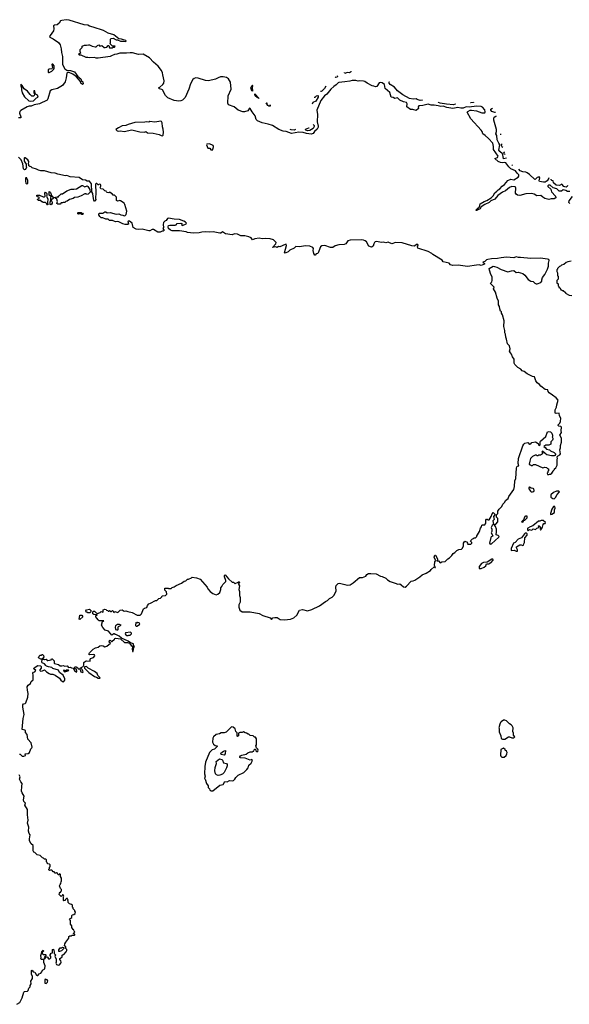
# Model space of a CAD drawing. Extents: x 1966327 to 2147849, y 395140 to 552178.
# Tile 264 of 316: x 2060636 to 2069745, y 535455 to 551766. Entities that reach past the tile are written whole.
import ezdxf

# ---------------------------------------------------------------- set-up
doc = ezdxf.new("R2010")
doc.units = 0

msp = doc.modelspace()

# ---------------------------------------------------------------- linework, layer by layer
at = {"layer": '0CON20XD'}
for points in [[(2067570, 550340), (2067505, 550350), (2067455, 550351), (2067405, 550366), (2067315, 550342), (2067252, 550338), (2067242, 550325), (2067243, 550295), (2067205, 550260), (2067149, 550279), (2067115, 550278), (2067050, 550325), (2067059, 550375), (2067046, 550395), (2066996, 550406), (2066934, 550434), (2066895, 550472), (2066855, 550460), (2066825, 550478), (2066790, 550485), (2066769, 550559), (2066695, 550626), (2066682, 550695), (2066645, 550719), (2066615, 550725), (2066591, 550719), (2066555, 550661), (2066535, 550652), (2066507, 550667), (2066475, 550668), (2066393, 550713), (2066355, 550742), (2066335, 550748), (2066275, 550753), (2066245, 550747), (2066208, 550758), (2066145, 550761), (2066105, 550748), (2066026, 550736), (2065927, 550727), (2065915, 550720), (2065883, 550687), (2065845, 550662), (2065795, 550615), (2065726, 550534), (2065686, 550505), (2065625, 550427), (2065558, 550265), (2065570, 550195), (2065568, 550075), (2065585, 550005), (2065583, 549985), (2065567, 549953), (2065521, 549915), (2065498, 549882), (2065465, 549872), (2065390, 549880), (2065335, 549898), (2065265, 549902), (2065141, 549881), (2065055, 549914), (2065002, 549922), (2064931, 549945), (2064825, 550011), (2064755, 550037), (2064655, 550055), (2064575, 550090), (2064557, 550115), (2064541, 550175), (2064488, 550238), (2064455, 550296), (2064445, 550299), (2064415, 550259), (2064362, 550238), (2064335, 550237), (2064255, 550265), (2064191, 550321), (2064094, 550354), (2064085, 550385), (2064093, 550505), (2064140, 550615), (2064129, 550729), (2064094, 550785), (2064065, 550806), (2064008, 550822), (2063965, 550817), (2063925, 550804), (2063881, 550779), (2063766, 550754), (2063715, 550759), (2063595, 550799), (2063555, 550801), (2063525, 550793), (2063505, 550773), (2063465, 550705), (2063438, 550615), (2063378, 550475), (2063335, 550432), (2063305, 550420), (2063275, 550416), (2063195, 550429), (2063093, 550473), (2063052, 550512), (2063005, 550602), (2062992, 550612), (2062955, 550619), (2062936, 550635), (2062961, 550649), (2063011, 550695), (2063025, 550715), (2063031, 550755), (2063009, 550855), (2063003, 550885), (2062985, 550926), (2062933, 550995), (2062853, 551063), (2062785, 551136), (2062685, 551195), (2062605, 551192), (2062508, 551218), (2062465, 551219), (2062405, 551209), (2062295, 551212), (2062245, 551194), (2062205, 551192), (2062158, 551165), (2062135, 551159), (2061935, 551128), (2061905, 551129), (2061875, 551140), (2061795, 551132), (2061765, 551140), (2061735, 551138), (2061655, 551180), (2061625, 551180), (2061610, 551195), (2061650, 551225), (2061640, 551235), (2061640, 551275), (2061670, 551305), (2061672, 551328), (2061708, 551342), (2061745, 551342), (2061775, 551352), (2061795, 551350), (2061835, 551328), (2061885, 551318), (2061902, 551318), (2061928, 551338), (2061945, 551348), (2061965, 551330), (2061995, 551338), (2062038, 551308), (2062055, 551308), (2062078, 551312), (2062102, 551338), (2062115, 551340), (2062125, 551300), (2062175, 551302), (2062185, 551310), (2062205, 551310), (2062220, 551325), (2062215, 551330), (2062175, 551330), (2062132, 551372), (2062140, 551385), (2062140, 551445), (2062153, 551457), (2062185, 551458), (2062234, 551434), (2062255, 551432), (2062305, 551410), (2062355, 551413), (2062395, 551403), (2062403, 551415), (2062395, 551421), (2062355, 551430), (2062325, 551446), (2062280, 551450), (2062195, 551514), (2062101, 551541), (2062025, 551586), (2061856, 551645), (2061795, 551659), (2061764, 551675), (2061705, 551682), (2061455, 551761), (2061405, 551766), (2061336, 551754), (2061314, 551746), (2061290, 551710), (2061259, 551681), (2061215, 551674), (2061198, 551665), (2061202, 551615), (2061196, 551584), (2061140, 551505), (2061132, 551485), (2061138, 551475), (2061189, 551449), (2061278, 551388), (2061307, 551347), (2061322, 551282), (2061327, 551225), (2061348, 551155), (2061348, 551025), (2061385, 550951), (2061415, 550929), (2061476, 550926), (2061544, 550904), (2061600, 550825), (2061652, 550785), (2061660, 550755), (2061681, 550735), (2061687, 550705), (2061675, 550690), (2061651, 550715), (2061644, 550744), (2061580, 550820), (2061516, 550866), (2061455, 550891), (2061427, 550893), (2061415, 550883), (2061408, 550805), (2061388, 550735), (2061343, 550675), (2061265, 550629), (2061167, 550603), (2061143, 550587), (2061105, 550455), (2061090, 550435), (2060965, 550372), (2060875, 550355), (2060825, 550336), (2060795, 550334), (2060759, 550321), (2060656, 550264), (2060636, 550245), (2060632, 550215), (2060656, 550155), (2060655, 550142), (2060645, 550138), (2060615, 550138)], [(2061125, 550890), (2061170, 550915), (2061195, 550940), (2061205, 550960), (2061205, 551000), (2061185, 551032), (2061175, 551032), (2061167, 551023), (2061182, 550975), (2061169, 550951), (2061125, 550947), (2061110, 550935), (2061108, 550898), (2061115, 550890), (2061125, 550890)], [(2065900, 550839), (2065903, 550833), (2065895, 550814), (2065877, 550807), (2065871, 550815), (2065877, 550826)], [(2066125, 550914), (2066126, 550905), (2066119, 550895), (2066095, 550888), (2066065, 550893), (2066025, 550875), (2066017, 550885), (2066021, 550891)], [(2060815, 550416), (2060865, 550424), (2060915, 550470), (2060940, 550485), (2060930, 550515), (2060910, 550525), (2060890, 550545), (2060888, 550588), (2060875, 550590), (2060870, 550585), (2060870, 550555), (2060880, 550535), (2060878, 550512), (2060865, 550500), (2060835, 550500), (2060807, 550525), (2060763, 550583), (2060711, 550621), (2060675, 550678), (2060654, 550696), (2060655, 550670), (2060668, 550635), (2060664, 550606), (2060675, 550552), (2060715, 550488), (2060785, 550422), (2060815, 550416)], [(2064495, 550580), (2064481, 550585), (2064465, 550635), (2064485, 550672), (2064495, 550680), (2064500, 550675), (2064492, 550668), (2064487, 550645), (2064495, 550580)], [(2067310, 550437), (2067305, 550432), (2067275, 550430), (2067225, 550444), (2067205, 550456), (2067155, 550448), (2067095, 550459), (2066985, 550522), (2066900, 550585), (2066849, 550649), (2066777, 550695), (2066762, 550715), (2066759, 550735), (2066764, 550738)], [(2064605, 550462), (2064574, 550475), (2064555, 550492), (2064535, 550522), (2064535, 550538), (2064605, 550462)], [(2065514, 550483), (2065535, 550483), (2065557, 550505), (2065575, 550511), (2065583, 550503), (2065582, 550485), (2065546, 550415), (2065496, 550394), (2065481, 550368)], [(2065709, 550663), (2065690, 550625), (2065645, 550581), (2065635, 550576), (2065624, 550579)], [(2064779, 550359), (2064786, 550345), (2064785, 550334), (2064765, 550334), (2064751, 550345), (2064723, 550387), (2064742, 550386)], [(2069755, 548921), (2069715, 548921), (2069685, 548937), (2069645, 548948), (2069615, 548925), (2069575, 548928), (2069536, 548965), (2069480, 548980), (2069425, 549025), (2069405, 549027), (2069388, 549015), (2069390, 549005), (2069438, 548958), (2069452, 548912), (2069515, 548845), (2069521, 548815), (2069495, 548797), (2069445, 548798), (2069405, 548786), (2069342, 548802), (2069304, 548825), (2069275, 548851), (2069205, 548849), (2069165, 548874), (2069125, 548888), (2069025, 548882), (2068925, 548856), (2068885, 548859), (2068865, 548874), (2068855, 548895), (2068857, 548975), (2068852, 548992), (2068845, 548999), (2068795, 549003), (2068751, 548985), (2068688, 548932), (2068635, 548910), (2068560, 548855), (2068508, 548792), (2068446, 548765), (2068415, 548737), (2068345, 548705), (2068298, 548675), (2068280, 548660), (2068265, 548633), (2068231, 548619), (2068215, 548604), (2068200, 548605), (2068204, 548615), (2068229, 548645), (2068256, 548664), (2068268, 548715), (2068334, 548756), (2068377, 548773), (2068448, 548815), (2068485, 548847), (2068512, 548898), (2068545, 548923), (2068565, 548950), (2068596, 548965), (2068630, 549010), (2068672, 549035), (2068725, 549104), (2068775, 549124), (2068825, 549115), (2068900, 549155), (2068911, 549175), (2068908, 549195), (2068881, 549221), (2068855, 549261), (2068778, 549298), (2068741, 549331), (2068691, 549395), (2068675, 549403), (2068635, 549397), (2068605, 549402), (2068568, 549418), (2068511, 549465), (2068557, 549483), (2068567, 549505), (2068487, 549615), (2068487, 549665), (2068475, 549720), (2068407, 549797), (2068350, 549850), (2068310, 549875), (2068299, 549915), (2068286, 549935), (2068111, 550125), (2068052, 550235), (2068063, 550247), (2068103, 550267), (2068125, 550268), (2068205, 550256), (2068295, 550221), (2068345, 550223), (2068351, 550239), (2068343, 550275), (2068309, 550315), (2068285, 550326), (2068205, 550332), (2068085, 550315), (2068035, 550325), (2067985, 550300), (2067945, 550299), (2067895, 550309), (2067815, 550297), (2067715, 550311), (2067655, 550331), (2067615, 550328), (2067570, 550340)], [(2067851, 550371), (2067852, 550365), (2067825, 550355), (2067709, 550365), (2067605, 550384), (2067576, 550395), (2067571, 550401)], [(2068159, 550398), (2068155, 550394), (2068115, 550390), (2068106, 550393)], [(2068519, 550228), (2068508, 550228), (2068462, 550245), (2068447, 550265), (2068446, 550285), (2068472, 550303)], [(2063005, 549841), (2063013, 549855), (2063018, 549905), (2063016, 549955), (2063004, 549994), (2062999, 550055), (2062985, 550082), (2062975, 550087), (2062875, 550069), (2062795, 550078), (2062775, 550069), (2062745, 550076), (2062711, 550069), (2062545, 550064), (2062435, 550032), (2062395, 550013), (2062335, 550007), (2062275, 549977), (2062232, 549945), (2062250, 549925), (2062275, 549918), (2062306, 549924), (2062365, 549914), (2062495, 549939), (2062625, 549906), (2062705, 549904), (2062725, 549913), (2062755, 549893), (2062848, 549888), (2062945, 549864), (2062981, 549845), (2063005, 549841)], [(2065499, 550029), (2065505, 550027), (2065515, 550014), (2065518, 549995), (2065500, 549965), (2065445, 549932), (2065405, 549925), (2065376, 549935), (2065371, 549945), (2065375, 549951), (2065428, 549972), (2065431, 549977)], [(2068703, 549470), (2068653, 549463), (2068650, 549500), (2068638, 549545), (2068595, 549580), (2068579, 549605), (2068591, 549695), (2068575, 549718), (2068552, 549775), (2068543, 549845), (2068527, 549875), (2068538, 549915), (2068538, 549945), (2068496, 550104), (2068495, 550135), (2068501, 550149), (2068525, 550169), (2068538, 550171)], [(2065206, 549949), (2065185, 549934), (2065135, 549941), (2065124, 549945), (2065123, 549952)], [(2068604, 549874), (2068603, 549865), (2068607, 549859)], [(2063825, 549604), (2063841, 549625), (2063847, 549665), (2063842, 549682), (2063821, 549695), (2063775, 549707), (2063737, 549703), (2063733, 549695), (2063755, 549638), (2063785, 549640), (2063805, 549610), (2063825, 549604)], [(2068633, 549711), (2068613, 549695), (2068614, 549686), (2068626, 549666), (2068643, 549656)], [(2068666, 549576), (2068667, 549574), (2068652, 549555), (2068658, 549545), (2068680, 549538)], [(2069345, 544582), (2069303, 544617), (2069290, 544605), (2069300, 544595), (2069300, 544575), (2069265, 544550), (2069235, 544550), (2069225, 544540), (2069215, 544540), (2069202, 544552), (2069178, 544552), (2069135, 544530), (2069103, 544497), (2069088, 544452), (2069082, 544405), (2069092, 544392), (2069105, 544390), (2069115, 544380), (2069135, 544382), (2069153, 544397), (2069185, 544400), (2069305, 544342), (2069338, 544352), (2069365, 544350), (2069385, 544330), (2069400, 544325), (2069400, 544295), (2069390, 544285), (2069390, 544265), (2069380, 544255), (2069385, 544230), (2069405, 544230), (2069415, 544240), (2069435, 544240), (2069456, 544254), (2069480, 544285), (2069480, 544295), (2069498, 544312), (2069502, 544328), (2069520, 544345), (2069542, 544388), (2069542, 544485), (2069548, 544495), (2069543, 544517), (2069552, 544535), (2069590, 544560), (2069598, 544572), (2069587, 544643), (2069597, 544673), (2069597, 544713), (2069613, 544765), (2069617, 544835), (2069590, 544885), (2069617, 544925), (2069610, 544955), (2069616, 545015), (2069605, 545028), (2069572, 545032), (2069560, 545045), (2069560, 545055), (2069586, 545084), (2069598, 545112), (2069604, 545165), (2069582, 545205), (2069578, 545248), (2069525, 545240), (2069514, 545244), (2069508, 545255), (2069512, 545305), (2069532, 545345), (2069538, 545385), (2069563, 545463), (2069525, 545503), (2069464, 545544), (2069410, 545585), (2069397, 545605), (2069387, 545637), (2069345, 545640), (2069275, 545694), (2069252, 545722), (2069210, 545750), (2069190, 545785), (2069169, 545849), (2069133, 545853), (2069045, 545902), (2068995, 545940), (2068965, 545950), (2068940, 545975), (2068890, 546005), (2068840, 546055), (2068830, 546075), (2068830, 546145), (2068803, 546183), (2068788, 546225), (2068768, 546245), (2068752, 546275), (2068763, 546315), (2068752, 546362), (2068723, 546395), (2068706, 546476), (2068692, 546505), (2068688, 546555), (2068678, 546578), (2068678, 546615), (2068658, 546685), (2068668, 546775), (2068637, 546877), (2068620, 546905), (2068620, 546925), (2068605, 546940), (2068592, 546975), (2068588, 547015), (2068572, 547045), (2068572, 547105), (2068548, 547155), (2068522, 547252), (2068490, 547305), (2068500, 547335), (2068440, 547395), (2068442, 547408), (2068460, 547425), (2068468, 547445), (2068464, 547505), (2068447, 547545), (2068420, 547615), (2068418, 547642), (2068485, 547682), (2068505, 547680), (2068545, 547666), (2068615, 547626), (2068725, 547588), (2068785, 547607), (2068825, 547610), (2068865, 547577), (2068895, 547586), (2068975, 547563), (2069010, 547535), (2069064, 547464), (2069105, 547437), (2069145, 547427), (2069175, 547400), (2069193, 547393), (2069215, 547392), (2069275, 547412), (2069288, 547435), (2069288, 547455), (2069300, 547495), (2069337, 547545), (2069382, 547635), (2069398, 547685), (2069398, 547735), (2069410, 547775), (2069405, 547792), (2069385, 547801), (2069265, 547817), (2069105, 547810), (2068935, 547828), (2068905, 547825), (2068865, 547839), (2068825, 547821), (2068705, 547830), (2068615, 547820), (2068555, 547808), (2068455, 547806), (2068395, 547796), (2068375, 547790), (2068345, 547762), (2068312, 547748), (2068340, 547725), (2068338, 547715), (2068285, 547693), (2068253, 547703), (2068205, 547702), (2068055, 547680), (2067905, 547697), (2067814, 547694), (2067778, 547705), (2067755, 547730), (2067652, 547755), (2067640, 547785), (2067484, 547874), (2067464, 547894), (2067408, 547928), (2067235, 547984), (2067231, 548005), (2067238, 548035), (2067232, 548042), (2067215, 548043), (2067178, 548015), (2067135, 548019), (2066975, 548068), (2066865, 548076), (2066805, 548053), (2066745, 548080), (2066705, 548072), (2066665, 548081), (2066625, 548077), (2066555, 548092), (2066525, 548086), (2066515, 548076), (2066504, 548054), (2066497, 548015), (2066465, 547999), (2066425, 548012), (2066384, 548085), (2066360, 548105), (2066335, 548115), (2066305, 548119), (2066115, 548113), (2066075, 548104), (2066041, 548055), (2066015, 548040), (2065925, 548038), (2065865, 548018), (2065825, 547992), (2065785, 547994), (2065695, 548023), (2065645, 548022), (2065623, 548005), (2065593, 547933), (2065585, 547904), (2065575, 547892), (2065550, 547885), (2065535, 547868), (2065525, 547868), (2065510, 547895), (2065501, 547945), (2065506, 547975), (2065495, 547993), (2065445, 548014), (2065375, 548022), (2065275, 548003), (2065215, 548009), (2065185, 547983), (2065114, 547946), (2065085, 547921), (2065035, 547899), (2065026, 547906), (2065056, 548025), (2065050, 548045), (2065035, 548043), (2064945, 548003), (2064925, 548008), (2064905, 547994), (2064883, 548003), (2064831, 547991), (2064824, 547995), (2064879, 548055), (2064889, 548075), (2064845, 548121), (2064785, 548138), (2064705, 548141), (2064656, 548134), (2064605, 548146), (2064535, 548134), (2064495, 548120), (2064470, 548155), (2064435, 548168), (2064365, 548184), (2064300, 548185), (2064245, 548213), (2064195, 548217), (2064155, 548200), (2064047, 548217), (2063995, 548252), (2063968, 548232), (2063955, 548230), (2063842, 548252), (2063786, 548244), (2063715, 548253), (2063655, 548248), (2063610, 548235), (2063515, 548231), (2063415, 548242), (2063395, 548251), (2063285, 548269), (2063165, 548271), (2063135, 548281), (2063102, 548305), (2063099, 548335), (2063105, 548357), (2063125, 548362), (2063215, 548362), (2063232, 548368), (2063245, 548388), (2063305, 548393), (2063328, 548385), (2063318, 548365), (2063335, 548354), (2063395, 548382), (2063398, 548395), (2063385, 548412), (2063358, 548428), (2063286, 548456), (2063195, 548460), (2063105, 548479), (2063085, 548473), (2063065, 548442), (2063042, 548428), (2063020, 548405), (2063012, 548375), (2063018, 548325), (2063010, 548305), (2063030, 548275), (2063015, 548262), (2062998, 548262), (2062965, 548247), (2062925, 548247), (2062855, 548293), (2062830, 548290), (2062795, 548270), (2062775, 548269), (2062666, 548294), (2062605, 548289), (2062568, 548295), (2062515, 548323), (2062501, 548395), (2062455, 548430), (2062435, 548430), (2062430, 548425), (2062442, 548385), (2062439, 548381), (2062423, 548373), (2062385, 548372), (2062345, 548382), (2062277, 548417), (2062255, 548422), (2062225, 548420), (2062175, 548438), (2062125, 548440), (2062105, 548460), (2062065, 548462), (2062012, 548482), (2061985, 548483), (2061962, 548505), (2061948, 548535), (2061948, 548552), (2061958, 548562), (2062015, 548562), (2062045, 548582), (2062065, 548582), (2062088, 548568), (2062135, 548572), (2062235, 548543), (2062278, 548548), (2062315, 548533), (2062345, 548530), (2062365, 548518), (2062385, 548521), (2062399, 548541), (2062412, 548595), (2062376, 548706), (2062366, 548726), (2062305, 548768), (2062285, 548770), (2062277, 548763), (2062255, 548760), (2062242, 548772), (2062240, 548825), (2062207, 548857), (2062185, 548860), (2062169, 548879), (2062127, 548907), (2062115, 548900), (2062083, 548903), (2062072, 548912), (2062070, 548925), (2062045, 548930), (2062018, 548958), (2061982, 548965), (2061968, 548985), (2061982, 549008), (2061982, 549025), (2061975, 549038), (2061955, 549040), (2061945, 549030), (2061935, 549030), (2061915, 549050), (2061905, 549050), (2061895, 549040), (2061891, 548985), (2061900, 548945), (2061900, 548905), (2061891, 548805), (2061896, 548785), (2061888, 548762), (2061875, 548760), (2061864, 548775), (2061851, 548835), (2061847, 548887), (2061830, 548915), (2061824, 549045), (2061795, 549090), (2061755, 549093), (2061725, 549106), (2061675, 549116), (2061623, 549153), (2061475, 549164), (2061415, 549183), (2061395, 549181), (2061267, 549207), (2061225, 549226), (2061155, 549230), (2061045, 549261), (2060985, 549260), (2060948, 549272), (2060915, 549290), (2060843, 549313), (2060825, 549330), (2060802, 549332), (2060790, 549345), (2060790, 549365), (2060780, 549375), (2060790, 549415), (2060770, 549445), (2060725, 549478), (2060715, 549478), (2060710, 549470), (2060709, 549425), (2060742, 549375), (2060743, 549335), (2060750, 549325), (2060733, 549287), (2060715, 549279), (2060697, 549297), (2060687, 549377), (2060660, 549445), (2060619, 549489)], [(2068805, 549352), (2068796, 549355), (2068793, 549363)], [(2069410, 549141), (2069405, 549139), (2069377, 549095), (2069345, 549073), (2069315, 549072), (2069250, 549085), (2069244, 549095), (2069256, 549145), (2069245, 549163), (2069215, 549152), (2069185, 549124), (2069175, 549121), (2069085, 549204), (2069049, 549229), (2069022, 549242), (2068975, 549246), (2068931, 549265), (2068908, 549289)], [(2060755, 549044), (2060744, 549055), (2060737, 549095), (2060738, 549132), (2060745, 549160), (2060757, 549137), (2060763, 549105), (2060766, 549054), (2060755, 549044)], [(2069713, 549018), (2069711, 549005), (2069695, 548994), (2069671, 548995), (2069652, 549005), (2069619, 549039), (2069585, 549017), (2069525, 549025), (2069483, 549065), (2069480, 549095), (2069455, 549104), (2069443, 549115), (2069443, 549123)], [(2061105, 548700), (2061095, 548700), (2061088, 548718), (2061065, 548740), (2061025, 548740), (2061015, 548750), (2061005, 548750), (2060985, 548770), (2060945, 548770), (2060930, 548785), (2060930, 548795), (2060958, 548802), (2060960, 548825), (2060932, 548832), (2060920, 548845), (2060922, 548858), (2060965, 548860), (2061023, 548833), (2061048, 548832), (2061060, 548845), (2061050, 548895), (2061065, 548910), (2061087, 548885), (2061088, 548855), (2061080, 548845), (2061103, 548795), (2061098, 548735), (2061105, 548700)], [(2061155, 548700), (2061143, 548705), (2061140, 548745), (2061152, 548778), (2061152, 548815), (2061160, 548835), (2061145, 548840), (2061125, 548860), (2061125, 548918), (2061136, 548916), (2061146, 548906), (2061162, 548852), (2061182, 548832), (2061200, 548825), (2061200, 548815), (2061160, 548775), (2061172, 548745), (2061172, 548725), (2061155, 548700)], [(2061268, 548708), (2061253, 548723), (2061262, 548755), (2061250, 548795), (2061232, 548812), (2061230, 548825), (2061255, 548830), (2061268, 548822), (2061280, 548835), (2061282, 548848), (2061298, 548852), (2061325, 548880), (2061345, 548880), (2061415, 548932), (2061491, 548959), (2061535, 548956), (2061580, 548965), (2061665, 549022), (2061675, 549022), (2061715, 549000), (2061755, 549012), (2061768, 549005), (2061800, 548955), (2061802, 548908), (2061770, 548875), (2061745, 548872), (2061735, 548880), (2061715, 548880), (2061654, 548846), (2061600, 548825), (2061545, 548822), (2061524, 548806), (2061460, 548785), (2061425, 548758), (2061403, 548757), (2061385, 548740), (2061355, 548740), (2061347, 548733), (2061325, 548730), (2061305, 548712), (2061268, 548708)], [(2069755, 548721), (2069735, 548735), (2069741, 548765), (2069800, 548835)], [(2061685, 548540), (2061665, 548540), (2061655, 548550), (2061613, 548543), (2061602, 548552), (2061600, 548565), (2061605, 548570), (2061655, 548570), (2061665, 548560), (2061675, 548560), (2061690, 548545), (2061685, 548540)], [(2069773, 547767), (2069720, 547755), (2069694, 547746), (2069655, 547710), (2069613, 547697), (2069598, 547682), (2069582, 547678), (2069550, 547645), (2069550, 547635), (2069540, 547625), (2069540, 547595), (2069550, 547575), (2069550, 547525), (2069560, 547515), (2069560, 547465), (2069540, 547445), (2069540, 547405), (2069558, 547388), (2069560, 547355), (2069570, 547345), (2069572, 547332), (2069588, 547328), (2069602, 547292), (2069615, 547290), (2069625, 547280), (2069645, 547280), (2069680, 547245), (2069684, 547234), (2069745, 547200), (2069787, 547197)], [(2061366, 540804), (2061382, 540825), (2061382, 540845), (2061358, 540905), (2061295, 540950), (2061278, 540988), (2061188, 541018), (2061167, 541037), (2061115, 541043), (2061080, 541055), (2061068, 541065), (2061048, 541098), (2061011, 541111), (2061002, 541125), (2061010, 541170), (2060985, 541172), (2060950, 541195), (2060960, 541225), (2060975, 541240), (2060995, 541240), (2061005, 541250), (2061015, 541250), (2061030, 541235), (2061037, 541213), (2061010, 541170), (2061035, 541170), (2061045, 541160), (2061053, 541167), (2061075, 541170), (2061092, 541152), (2061105, 541150), (2061155, 541160), (2061162, 541178), (2061175, 541180), (2061210, 541145), (2061210, 541105), (2061215, 541100), (2061277, 541087), (2061305, 541060), (2061335, 541060), (2061355, 541068), (2061385, 541058), (2061422, 541062), (2061443, 541033), (2061475, 541040), (2061495, 541027), (2061522, 541022), (2061544, 540984), (2061575, 540958), (2061583, 540967), (2061580, 541005), (2061553, 541013), (2061540, 541025), (2061552, 541045), (2061570, 541045), (2061598, 541028), (2061605, 541010), (2061625, 541010), (2061640, 541000), (2061650, 540965), (2061675, 540950), (2061688, 540955), (2061685, 540980), (2061673, 541003), (2061655, 541020), (2061640, 541025), (2061688, 541052), (2061698, 541075), (2061700, 541115), (2061725, 541140), (2061744, 541146), (2061805, 541140), (2061802, 541165), (2061812, 541185), (2061858, 541202), (2061882, 541228), (2061877, 541247), (2061865, 541252), (2061795, 541242), (2061780, 541255), (2061791, 541275), (2061855, 541336), (2061895, 541358), (2061935, 541370), (2061965, 541393), (2061985, 541399), (2062022, 541392), (2062045, 541378), (2062081, 541389), (2062140, 541435), (2062118, 541455), (2062125, 541480), (2062138, 541488), (2062155, 541468), (2062165, 541468), (2062208, 541502), (2062214, 541516), (2062228, 541522), (2062307, 541507), (2062375, 541450), (2062425, 541448), (2062458, 541438), (2062485, 541400), (2062510, 541385), (2062501, 541345), (2062505, 541300), (2062515, 541300), (2062528, 541365), (2062540, 541385), (2062520, 541405), (2062520, 541425), (2062472, 541442), (2062435, 541472), (2062325, 541520), (2062285, 541552), (2062232, 541582), (2062215, 541582), (2062205, 541592), (2062195, 541592), (2062165, 541571), (2062108, 541638), (2062055, 541651), (2062015, 541698), (2061992, 541735), (2062010, 541795), (2062025, 541800), (2062030, 541810), (2061955, 541808), (2061934, 541824), (2061913, 541853), (2061900, 541875), (2061900, 541895), (2061918, 541902), (2061918, 541908), (2061865, 541910), (2061850, 541925), (2061850, 541955), (2061862, 541968), (2061875, 541970), (2061905, 541940), (2061925, 541930), (2061972, 541948), (2061985, 541960), (2062015, 541950), (2062020, 541955), (2062022, 541988), (2062045, 542002), (2062068, 541998), (2062072, 541982), (2062095, 541980), (2062105, 541970), (2062115, 541970), (2062125, 541980), (2062145, 541960), (2062158, 541962), (2062175, 541980), (2062190, 541965), (2062195, 541940), (2062215, 541960), (2062262, 541948), (2062303, 541987), (2062332, 541992), (2062365, 541970), (2062395, 541976), (2062431, 541961), (2062502, 541945), (2062585, 541901), (2062635, 541900), (2062654, 541926), (2062690, 542005), (2062705, 542018), (2062744, 542026), (2062755, 542060), (2062775, 542092), (2062805, 542098), (2062885, 542142), (2062907, 542143), (2062940, 542175), (2062968, 542182), (2062990, 542205), (2062995, 542220), (2063052, 542228), (2063075, 542250), (2063067, 542287), (2063040, 542315), (2063042, 542348), (2063095, 542350), (2063105, 542342), (2063145, 542342), (2063165, 542360), (2063195, 542370), (2063230, 542395), (2063317, 542433), (2063363, 542467), (2063387, 542473), (2063415, 542500), (2063435, 542500), (2063482, 542518), (2063495, 542530), (2063565, 542522), (2063626, 542496), (2063742, 542365), (2063755, 542340), (2063795, 542292), (2063835, 542262), (2063895, 542238), (2063921, 542249), (2063955, 542278), (2063970, 542325), (2063968, 542355), (2063988, 542375), (2064005, 542410), (2064052, 542458), (2064052, 542475), (2064033, 542535), (2064033, 542557), (2064042, 542568), (2064095, 542502), (2064155, 542450), (2064178, 542448), (2064205, 542420), (2064218, 542432), (2064248, 542442), (2064260, 542455), (2064276, 542456), (2064286, 542444), (2064275, 542430), (2064262, 542428), (2064260, 542415), (2064277, 542385), (2064268, 542325), (2064278, 542295), (2064280, 542225), (2064292, 542195), (2064290, 542115), (2064270, 542075), (2064267, 542053), (2064267, 542033), (2064282, 541982), (2064325, 541958), (2064455, 541958), (2064605, 541928), (2064665, 541896), (2064785, 541856), (2064811, 541831), (2064834, 541856), (2064865, 541861), (2064905, 541861), (2064955, 541828), (2065025, 541824), (2065125, 541837), (2065182, 541858), (2065229, 541901), (2065275, 541986), (2065324, 541996), (2065405, 541976), (2065475, 541994), (2065605, 542055), (2065705, 542130), (2065735, 542144), (2065773, 542175), (2065815, 542198), (2065841, 542225), (2065871, 542275), (2065879, 542305), (2065877, 542363), (2065882, 542395), (2065912, 542428), (2065935, 542432), (2066025, 542407), (2066065, 542401), (2066115, 542406), (2066165, 542437), (2066266, 542524), (2066315, 542526), (2066344, 542536), (2066370, 542545), (2066392, 542575), (2066415, 542590), (2066455, 542593), (2066545, 542587), (2066615, 542548), (2066645, 542542), (2066702, 542515), (2066733, 542485), (2066775, 542457), (2066875, 542428), (2066895, 542413), (2066935, 542418), (2066956, 542406), (2066995, 542370), (2067025, 542367), (2067049, 542381), (2067125, 542462), (2067155, 542468), (2067185, 542482), (2067268, 542535), (2067305, 542568), (2067375, 542598), (2067445, 542640), (2067455, 542660), (2067505, 542700), (2067515, 542690), (2067528, 542692), (2067512, 542725), (2067518, 542785), (2067532, 542805), (2067508, 542845), (2067506, 542865), (2067515, 542898), (2067525, 542896), (2067559, 542835), (2067558, 542812), (2067552, 542802), (2067575, 542799), (2067605, 542768), (2067633, 542787), (2067685, 542790), (2067730, 542835), (2067759, 542851), (2067799, 542891), (2067820, 542925), (2067849, 542941), (2067880, 542975), (2067915, 542988), (2067957, 542993), (2067975, 543010), (2067992, 543048), (2067990, 543095), (2068015, 543130), (2068025, 543120), (2068048, 543118), (2068060, 543105), (2068050, 543095), (2068065, 543080), (2068115, 543080), (2068128, 543092), (2068128, 543108), (2068110, 543125), (2068112, 543138), (2068142, 543168), (2068155, 543170), (2068165, 543180), (2068188, 543182), (2068210, 543205), (2068212, 543218), (2068225, 543230), (2068258, 543285), (2068273, 543345), (2068288, 543365), (2068295, 543390), (2068305, 543400), (2068345, 543400), (2068350, 543405), (2068350, 543415), (2068360, 543425), (2068360, 543475), (2068375, 543490), (2068385, 543490), (2068395, 543480), (2068415, 543480), (2068452, 543538), (2068465, 543580), (2068485, 543600), (2068510, 543575), (2068510, 543565), (2068490, 543535), (2068500, 543485), (2068480, 543465), (2068490, 543405), (2068464, 543386), (2068450, 543355), (2068460, 543325), (2068460, 543285), (2068452, 543265), (2068480, 543215), (2068470, 543205), (2068451, 543199), (2068443, 543187), (2068424, 543094), (2068435, 543078), (2068456, 543084), (2068578, 543195), (2068580, 543205), (2068565, 543220), (2068530, 543235), (2068530, 543255), (2068540, 543265), (2068538, 543325), (2068522, 543372), (2068510, 543385), (2068512, 543408), (2068525, 543410), (2068560, 543445), (2068560, 543505), (2068540, 543525), (2068540, 543565), (2068560, 543585), (2068560, 543625), (2068585, 543660), (2068628, 543702), (2068645, 543740), (2068677, 543773), (2068685, 543800), (2068730, 543835), (2068742, 543865), (2068770, 543905), (2068827, 543983), (2068838, 544035), (2068844, 544125), (2068856, 544165), (2068867, 544335), (2068875, 544360), (2068885, 544370), (2068908, 544375), (2068896, 544416), (2068903, 544495), (2068972, 544705), (2068990, 544735), (2069008, 544752), (2069055, 544760), (2069085, 544730), (2069095, 544740), (2069105, 544740), (2069125, 544760), (2069185, 544772), (2069230, 544745), (2069233, 544723), (2069245, 544710), (2069260, 544725), (2069260, 544765), (2069268, 544785), (2069355, 544860), (2069384, 544936), (2069405, 544942), (2069435, 544940), (2069458, 544915), (2069468, 544885), (2069467, 544863), (2069460, 544855), (2069472, 544835), (2069472, 544815), (2069465, 544800), (2069440, 544775), (2069438, 544735), (2069405, 544720), (2069355, 544720), (2069320, 544695), (2069345, 544680), (2069365, 544653), (2069415, 544640), (2069432, 544625), (2069495, 544594), (2069514, 544575), (2069514, 544565), (2069505, 544548), (2069495, 544542), (2069452, 544542), (2069375, 544559), (2069345, 544582)], [(2069135, 543942), (2069155, 543952), (2069162, 543965), (2069156, 543996), (2069145, 544002), (2069113, 544003), (2069085, 544020), (2069072, 544018), (2069072, 543995), (2069092, 543975), (2069100, 543955), (2069113, 543943), (2069135, 543942)], [(2069495, 543830), (2069518, 543852), (2069545, 543900), (2069580, 543945), (2069567, 543957), (2069535, 543958), (2069485, 543932), (2069440, 543895), (2069440, 543855), (2069473, 543833), (2069495, 543830)], [(2069435, 543570), (2069455, 543572), (2069499, 543605), (2069500, 543645), (2069510, 543675), (2069505, 543700), (2069485, 543700), (2069455, 543660), (2069432, 543585), (2069435, 543570)], [(2068975, 543440), (2068992, 543468), (2069010, 543475), (2069038, 543502), (2069047, 543515), (2069045, 543540), (2069018, 543542), (2069010, 543535), (2068988, 543482), (2068950, 543445), (2068975, 543440)], [(2069065, 543300), (2069085, 543320), (2069115, 543310), (2069130, 543315), (2069145, 543330), (2069185, 543322), (2069205, 543340), (2069240, 543355), (2069240, 543365), (2069230, 543375), (2069235, 543380), (2069245, 543380), (2069260, 543365), (2069260, 543345), (2069270, 543335), (2069262, 543325), (2069265, 543310), (2069290, 543335), (2069290, 543345), (2069302, 543358), (2069310, 543405), (2069325, 543420), (2069345, 543420), (2069348, 543435), (2069312, 543472), (2069278, 543472), (2069255, 543460), (2069235, 543460), (2069141, 543379), (2069095, 543366), (2069058, 543345), (2069050, 543335), (2069050, 543315), (2069065, 543300)], [(2068885, 542962), (2068887, 542985), (2068868, 543015), (2068870, 543035), (2068925, 543068), (2068945, 543068), (2068975, 543053), (2068985, 543060), (2068990, 543085), (2069003, 543107), (2069008, 543185), (2069047, 543225), (2069047, 543247), (2069038, 543258), (2069015, 543260), (2069000, 543250), (2068950, 543185), (2068895, 543158), (2068846, 543104), (2068822, 543095), (2068783, 543007), (2068780, 542975), (2068830, 542980), (2068865, 542964), (2068885, 542962)], [(2068252, 542672), (2068285, 542672), (2068333, 542697), (2068359, 542721), (2068375, 542750), (2068415, 542750), (2068432, 542768), (2068445, 542770), (2068485, 542810), (2068485, 542820), (2068475, 542830), (2068463, 542827), (2068385, 542780), (2068325, 542772), (2068290, 542755), (2068253, 542707), (2068250, 542695), (2068252, 542672)], [(2061635, 541830), (2061622, 541835), (2061630, 541895), (2061635, 541900), (2061665, 541900), (2061680, 541875), (2061635, 541830)], [(2061765, 541940), (2061755, 541950), (2061735, 541950), (2061730, 541975), (2061745, 541990), (2061795, 542000), (2061818, 541975), (2061805, 541942), (2061765, 541940)], [(2062245, 541658), (2062265, 541660), (2062270, 541665), (2062268, 541705), (2062272, 541715), (2062320, 541735), (2062290, 541745), (2062255, 541747), (2062224, 541726), (2062216, 541705), (2062223, 541663), (2062245, 541658)], [(2062565, 541720), (2062575, 541722), (2062620, 541745), (2062626, 541755), (2062615, 541772), (2062595, 541778), (2062575, 541770), (2062562, 541778), (2062558, 541728), (2062565, 541720)], [(2062435, 541562), (2062445, 541570), (2062468, 541572), (2062490, 541595), (2062490, 541605), (2062475, 541618), (2062392, 541608), (2062382, 541595), (2062394, 541574), (2062414, 541564), (2062435, 541562)], [(2060635, 539598), (2060645, 539600), (2060678, 539568), (2060706, 539564), (2060730, 539575), (2060728, 539605), (2060775, 539608), (2060800, 539625), (2060818, 539685), (2060839, 539701), (2060844, 539715), (2060826, 539785), (2060771, 539845), (2060760, 539925), (2060735, 539960), (2060731, 539991), (2060719, 539999), (2060678, 540008), (2060695, 540190), (2060712, 540255), (2060688, 540375), (2060688, 540415), (2060697, 540433), (2060725, 540438), (2060739, 540451), (2060772, 540545), (2060779, 540605), (2060765, 540660), (2060760, 540715), (2060777, 540743), (2060813, 540767), (2060828, 540805), (2060857, 540833), (2060860, 540905), (2060855, 540940), (2060865, 540960), (2060888, 540962), (2060902, 540985), (2060872, 541015), (2060875, 541030), (2060935, 541070), (2060982, 541062), (2060992, 541052), (2060992, 541025), (2060970, 540995), (2060970, 540985), (2060980, 540975), (2061015, 540978), (2061047, 540997), (2061081, 540961), (2061123, 540933), (2061145, 540922), (2061185, 540922), (2061225, 540908), (2061296, 540856), (2061318, 540825), (2061345, 540800), (2061355, 540798), (2061366, 540804)], [(2061935, 540858), (2061965, 540860), (2061970, 540865), (2061933, 540903), (2061918, 540935), (2061875, 540968), (2061772, 541025), (2061742, 541052), (2061712, 541048), (2061710, 541025), (2061781, 540951), (2061876, 540886), (2061907, 540877), (2061935, 540858)], [(2061385, 540962), (2061450, 540985), (2061445, 540990), (2061405, 540990), (2061395, 540980), (2061385, 540980), (2061375, 540990), (2061365, 540990), (2061360, 540975), (2061385, 540962)], [(2068636, 539846), (2068675, 539850), (2068735, 539887), (2068755, 539886), (2068795, 539867), (2068825, 539868), (2068842, 539885), (2068820, 539915), (2068818, 539945), (2068807, 539975), (2068812, 540035), (2068796, 540066), (2068784, 540084), (2068752, 540102), (2068705, 540150), (2068675, 540163), (2068655, 540163), (2068614, 540136), (2068605, 540122), (2068591, 540095), (2068578, 540035), (2068583, 540023), (2068585, 539970), (2068612, 539905), (2068616, 539856), (2068636, 539846)], [(2063805, 538990), (2063835, 538992), (2063953, 539087), (2064010, 539095), (2064035, 539148), (2064075, 539140), (2064115, 539160), (2064155, 539158), (2064180, 539165), (2064203, 539185), (2064218, 539212), (2064257, 539253), (2064350, 539295), (2064403, 539347), (2064422, 539375), (2064432, 539415), (2064475, 539448), (2064492, 539495), (2064485, 539508), (2064455, 539502), (2064373, 539533), (2064295, 539538), (2064282, 539545), (2064282, 539555), (2064295, 539572), (2064315, 539582), (2064392, 539598), (2064415, 539620), (2064455, 539638), (2064495, 539640), (2064505, 539650), (2064515, 539650), (2064522, 539668), (2064535, 539680), (2064545, 539680), (2064548, 539655), (2064565, 539638), (2064585, 539650), (2064591, 539665), (2064585, 539683), (2064562, 539702), (2064552, 539735), (2064560, 539755), (2064560, 539855), (2064545, 539880), (2064525, 539880), (2064505, 539900), (2064455, 539910), (2064435, 539930), (2064425, 539930), (2064397, 539947), (2064375, 539950), (2064345, 539968), (2064325, 539960), (2064285, 539960), (2064275, 539950), (2064262, 539948), (2064260, 539905), (2064245, 539890), (2064240, 539895), (2064240, 539955), (2064220, 539975), (2064205, 540020), (2064175, 540048), (2064145, 540050), (2064057, 539963), (2064025, 539952), (2063975, 539950), (2063950, 539935), (2063895, 539922), (2063848, 539885), (2063836, 539864), (2063833, 539795), (2063848, 539765), (2063875, 539740), (2063908, 539738), (2063910, 539725), (2063867, 539683), (2063825, 539670), (2063784, 539626), (2063714, 539465), (2063703, 539393), (2063700, 539275), (2063710, 539235), (2063700, 539195), (2063710, 539185), (2063732, 539115), (2063758, 539075), (2063762, 539045), (2063780, 539025), (2063785, 539000), (2063795, 539000), (2063805, 538990)], [(2064025, 539580), (2063977, 539595), (2063969, 539615), (2064015, 539650), (2064045, 539658), (2064042, 539605), (2064025, 539580)], [(2068635, 539547), (2068665, 539551), (2068696, 539574), (2068712, 539605), (2068713, 539625), (2068706, 539646), (2068680, 539665), (2068680, 539675), (2068655, 539700), (2068612, 539675), (2068602, 539585), (2068609, 539565), (2068625, 539551), (2068635, 539547)], [(2063925, 539247), (2063896, 539256), (2063882, 539272), (2063870, 539325), (2063874, 539376), (2063898, 539445), (2063892, 539475), (2063945, 539522), (2063985, 539512), (2063999, 539499), (2064014, 539454), (2064065, 539445), (2064076, 539425), (2064076, 539405), (2064066, 539374), (2064024, 539296), (2063995, 539268), (2063955, 539252), (2063925, 539247)], [(2060588, 535455), (2060638, 535485), (2060676, 535564), (2060705, 535658), (2060715, 535667), (2060766, 535674), (2060777, 535685), (2060790, 535725), (2060808, 535745), (2060810, 535765), (2060827, 535795), (2060821, 535839), (2060848, 535885), (2060850, 535915), (2060833, 535957), (2060832, 536015), (2060845, 536020), (2060862, 535992), (2060888, 535988), (2060915, 535940), (2060925, 535930), (2060935, 535930), (2060961, 535959), (2060985, 535972), (2061005, 535992), (2061015, 536020), (2061050, 536045), (2061059, 536095), (2061037, 536145), (2061037, 536187), (2061028, 536198), (2060995, 536200), (2060980, 536215), (2060990, 536225), (2060988, 536265), (2061000, 536295), (2061002, 536328), (2061025, 536350), (2061030, 536335), (2061010, 536315), (2061012, 536292), (2061025, 536280), (2061065, 536280), (2061072, 536272), (2061068, 536252), (2061051, 536239), (2061042, 536225), (2061045, 536210), (2061055, 536208), (2061072, 536238), (2061085, 536240), (2061096, 536236), (2061115, 536211), (2061135, 536206), (2061154, 536225), (2061153, 536245), (2061140, 536265), (2061142, 536275), (2061155, 536300), (2061180, 536305), (2061180, 536365), (2061195, 536370), (2061207, 536325), (2061208, 536295), (2061228, 536275), (2061220, 536245), (2061239, 536209), (2061242, 536155), (2061237, 536135), (2061246, 536116), (2061277, 536103), (2061295, 536110), (2061320, 536135), (2061323, 536155), (2061316, 536176), (2061300, 536195), (2061300, 536215), (2061315, 536220), (2061338, 536242), (2061342, 536268), (2061355, 536280), (2061368, 536282), (2061408, 536322), (2061410, 536335), (2061420, 536345), (2061420, 536365), (2061402, 536382), (2061400, 536405), (2061380, 536425), (2061382, 536455), (2061398, 536485), (2061448, 536552), (2061453, 536577), (2061465, 536590), (2061492, 536592), (2061505, 536600), (2061545, 536600), (2061550, 536605), (2061548, 536618), (2061530, 536625), (2061532, 536638), (2061550, 536655), (2061540, 536665), (2061535, 536690), (2061522, 536692), (2061500, 536725), (2061500, 536755), (2061480, 536785), (2061480, 536845), (2061460, 536865), (2061472, 536878), (2061485, 536880), (2061498, 536892), (2061500, 536925), (2061512, 536938), (2061535, 536940), (2061558, 536962), (2061560, 536985), (2061550, 536995), (2061548, 537008), (2061520, 537035), (2061520, 537055), (2061510, 537065), (2061510, 537095), (2061495, 537110), (2061462, 537122), (2061442, 537142), (2061440, 537165), (2061430, 537175), (2061440, 537185), (2061430, 537195), (2061428, 537208), (2061413, 537207), (2061402, 537198), (2061390, 537185), (2061388, 537172), (2061365, 537170), (2061360, 537175), (2061360, 537235), (2061368, 537245), (2061358, 537268), (2061345, 537270), (2061338, 537252), (2061325, 537240), (2061290, 537275), (2061293, 537297), (2061305, 537310), (2061320, 537315), (2061320, 537325), (2061330, 537335), (2061330, 537355), (2061310, 537375), (2061298, 537415), (2061305, 537440), (2061320, 537455), (2061323, 537487), (2061330, 537495), (2061330, 537545), (2061310, 537575), (2061310, 537605), (2061295, 537620), (2061288, 537602), (2061275, 537600), (2061265, 537630), (2061255, 537630), (2061245, 537640), (2061235, 537630), (2061225, 537630), (2061208, 537648), (2061192, 537652), (2061175, 537670), (2061165, 537670), (2061155, 537680), (2061132, 537672), (2061120, 537685), (2061120, 537695), (2061130, 537705), (2061130, 537725), (2061140, 537735), (2061140, 537765), (2061128, 537778), (2061105, 537780), (2061090, 537795), (2061090, 537805), (2061080, 537815), (2061078, 537848), (2061065, 537860), (2061045, 537860), (2061028, 537878), (2061015, 537880), (2060975, 537920), (2060925, 537930), (2060888, 537968), (2060870, 537975), (2060860, 537995), (2060857, 538087), (2060828, 538115), (2060800, 538165), (2060797, 538195), (2060808, 538265), (2060793, 538285), (2060782, 538325), (2060788, 538388), (2060766, 538455), (2060774, 538505), (2060764, 538595), (2060767, 538683), (2060722, 538755), (2060732, 538785), (2060706, 538816), (2060698, 538845), (2060712, 538905), (2060675, 538960), (2060667, 538987), (2060669, 539065), (2060677, 539115), (2060655, 539140), (2060632, 539185), (2060643, 539225), (2060627, 539255)], [(2061295, 536332), (2061282, 536332), (2061283, 536355), (2061305, 536390), (2061335, 536390), (2061345, 536400), (2061368, 536398), (2061368, 536382), (2061328, 536342), (2061295, 536332)], [(2061075, 535802), (2061098, 535822), (2061104, 535845), (2061092, 535862), (2061058, 535872), (2061050, 535855), (2061052, 535805), (2061075, 535802)]]:
    msp.add_lwpolyline(points, dxfattribs=at)

doc.saveas('drawing.dxf')
